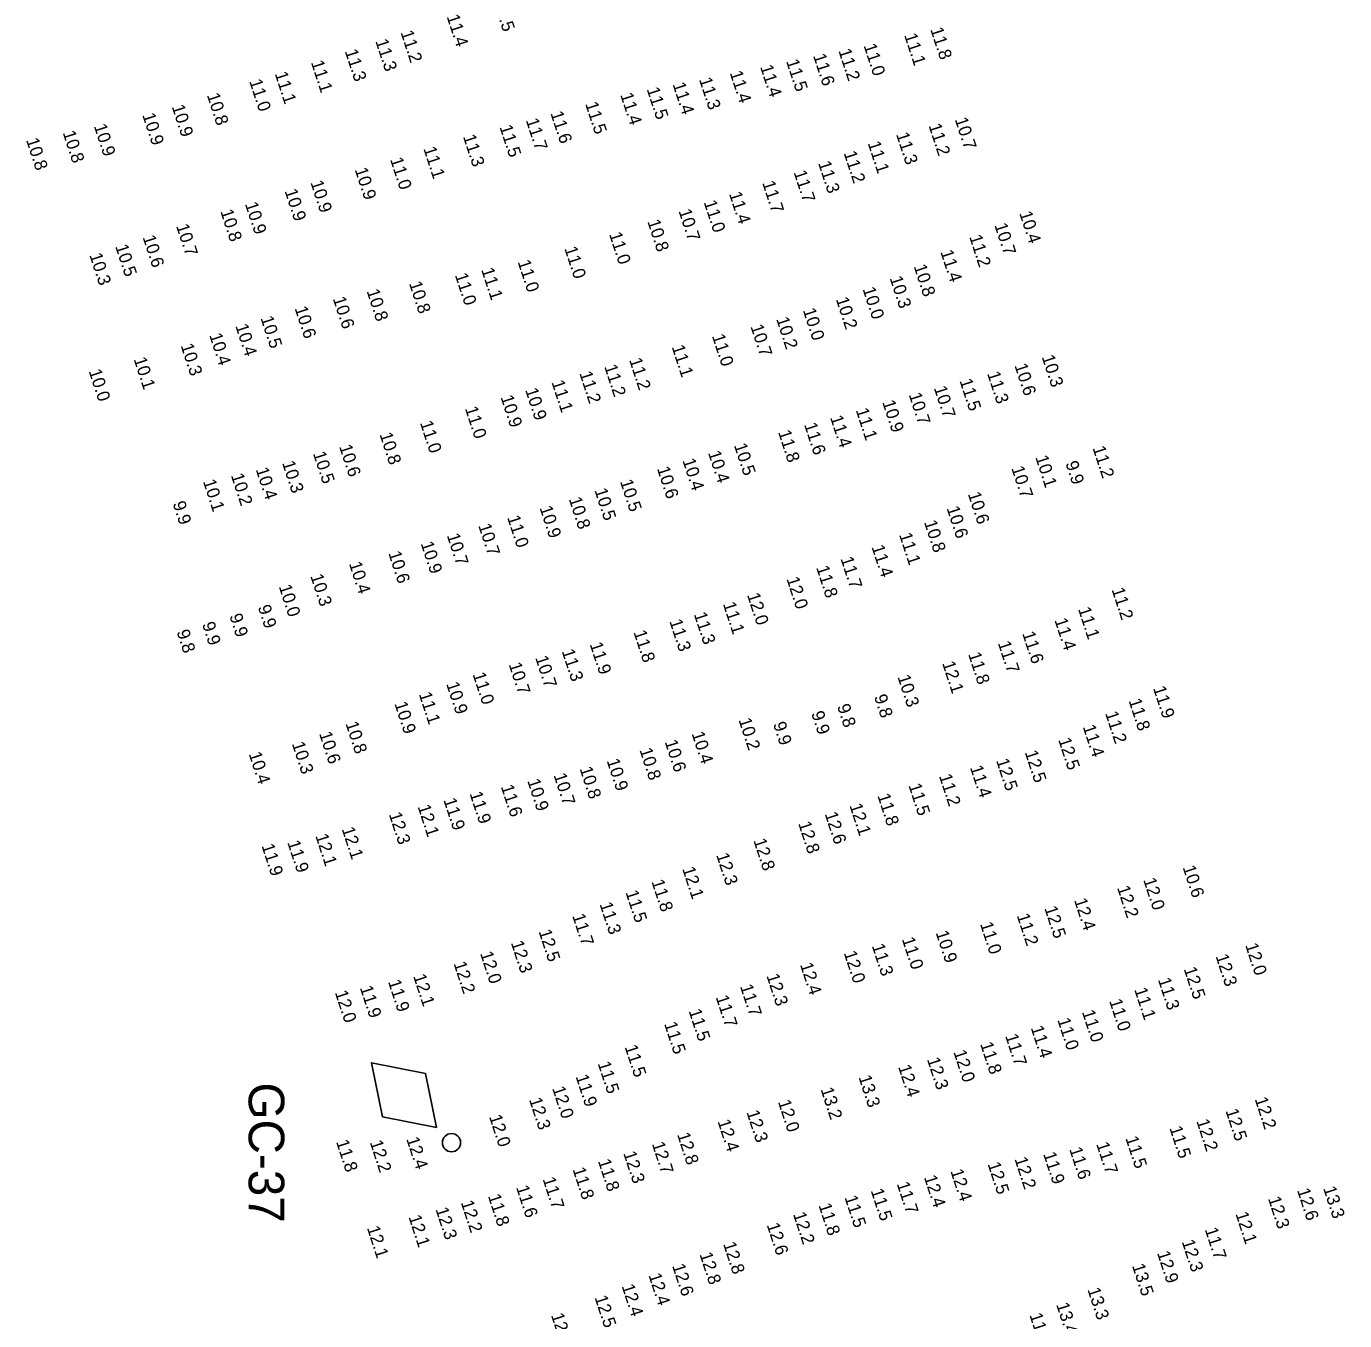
# Model space of a CAD drawing. Extents: x 988130 to 1132882, y 654656 to 841453.
# Drawn here: x 1089508 to 1090026, y 709370 to 709878 of the extents above; entities that cross this region are included whole.
import ezdxf

# ---------------------------------------------------------------- set-up
doc = ezdxf.new("R2010")
doc.units = 0
doc.layers.add('V-CHAN-NAID', color=7, linetype='Continuous')
doc.layers.add('V-TOPO-SOUN', color=7, linetype='Continuous')

msp = doc.modelspace()

# ---------------------------------------------------------------- linework, layer by layer
at = {"layer": 'V-CHAN-NAID'}
msp.add_lwpolyline([(1089669.33, 709445.53), (1089665.09, 709466.74), (1089643.87, 709470.99), (1089648.12, 709449.77)], close=True, dxfattribs=at)
msp.add_circle((1089675.27, 709439.59), 3.6, dxfattribs=at)

# ---------------------------------------------------------------- texts
msp.add_text('GC-37', height=14, rotation=270, dxfattribs=at).set_placement((1089595.56, 709463.26))
at = {"layer": 'V-TOPO-SOUN'}
for s, p in [('11.5 ', (1089691.61, 709888.18)), ('11.4 ', (1089673.31, 709882.19)), ('11.8 ', (1089863.37, 709877.15)), ('11.3 ', (1089645.3, 709872.53)), ('11.2 ', (1089655.21, 709875.94)), ('11.1 ', (1089853.12, 709874.79)), ('11.3 ', (1089633.31, 709868.54)), ('11.6 ', (1089817.31, 709866.8)), ('11.2 ', (1089827.25, 709868.74)), ('11.0 ', (1089837.16, 709870.74)), ('11.1 ', (1089620.01, 709864.15)), ('11.4 ', (1089796.5, 709862.41)), ('11.5 ', (1089806.71, 709864.6)), ('11.0 ', (1089595.75, 709856.76)), ('11.1 ', (1089605.75, 709859.73)), ('11.3 ', (1089772.5, 709857.45)), ('11.4 ', (1089784.56, 709860.06)), ('10.8 ', (1089579.09, 709851.31)), ('11.4 ', (1089741.54, 709851.42)), ('11.5 ', (1089751.92, 709853.62)), ('11.4 ', (1089762.1, 709855.54)), ('10.9 ', (1089565.28, 709846.77)), ('11.5 ', (1089727.76, 709847.85)), ('10.9 ', (1089553.73, 709843.48)), ('11.7 ', (1089704.43, 709841.39)), ('11.6 ', (1089714.1, 709844.17)), ('10.7 ', (1089873, 709841.74)), ('10.8 ', (1089522.45, 709836.52)), ('10.9 ', (1089534.68, 709839.15)), ('11.5 ', (1089694.09, 709838.79)), ('11.3 ', (1089849.94, 709835.87)), ('11.2 ', (1089862.68, 709839.33)), ('10.8 ', (1089508.05, 709833.64)), ('11.3 ', (1089679.73, 709835.03)), ('11.1 ', (1089838.79, 709832.38)), ('11.0 ', (1089651.09, 709826.03)), ('11.1 ', (1089664.17, 709830.28)), ('11.2 ', (1089829.33, 709828.55)), ('10.9 ', (1089637.19, 709822.03)), ('11.7 ', (1089809.65, 709820.97)), ('11.3 ', (1089819.29, 709824.6)), ('10.9 ', (1089619.78, 709816.99)), ('11.7 ', (1089797.32, 709816.81)), ('10.9 ', (1089609.63, 709813.65)), ('11.4 ', (1089784.27, 709812.52)), ('10.8 ', (1089584.39, 709805.62)), ('10.9 ', (1089594.07, 709808.48)), ('10.7 ', (1089764.43, 709805.76)), ('11.0 ', (1089774.34, 709809.21)), ('10.4 ', (1089898.34, 709804.88)), ('10.7 ', (1089567.01, 709799.87)), ('10.8 ', (1089752.18, 709801.63)), ('10.7 ', (1089888.55, 709800.22)), ('10.6 ', (1089553.84, 709795.45)), ('11.0 ', (1089737.15, 709796.66)), ('11.2 ', (1089878.68, 709795.59)), ('10.5 ', (1089543.08, 709791.86)), ('11.0 ', (1089719.58, 709791.03)), ('11.4 ', (1089867.33, 709789.69)), ('10.3 ', (1089532.93, 709788.45)), ('11.0 ', (1089701.22, 709785.74)), ('10.8 ', (1089856.85, 709784)), ('11.0 ', (1089676.56, 709780.57)), ('11.1 ', (1089686.91, 709782.66)), ('10.3 ', (1089847.4, 709779.38)), ('10.8 ', (1089641.86, 709774.3)), ('10.8 ', (1089658.53, 709777.32)), ('10.0 ', (1089836.76, 709775.1)), ('10.6 ', (1089628.6, 709771.33)), ('10.2 ', (1089826.25, 709771.12)), ('10.5 ', (1089600.17, 709763.68)), ('10.6 ', (1089613.58, 709767.52)), ('10.2 ', (1089802.8, 709763.32)), ('10.0 ', (1089813.29, 709766.78)), ('10.4 ', (1089590.28, 709760.59)), ('10.7 ', (1089792.7, 709760.39)), ('10.3 ', (1089568.8, 709752.86)), ('10.4 ', (1089580.03, 709756.96)), ('11.0 ', (1089777.58, 709756.61)), ('11.1 ', (1089761.75, 709752.34)), ('10.3 ', (1089907.16, 709748.41)), ('10.0 ', (1089532.65, 709742.82)), ('10.1 ', (1089550.34, 709747.52)), ('11.2 ', (1089735.24, 709744.64)), ('11.2 ', (1089745.02, 709747.25)), ('10.6 ', (1089896.44, 709745.06)), ('11.1 ', (1089714.51, 709738.48)), ('11.2 ', (1089725.47, 709741.98)), ('11.5 ', (1089874.84, 709739.07)), ('11.3 ', (1089885.71, 709741.9)), ('10.9 ', (1089694.51, 709732.58)), ('10.9 ', (1089704.17, 709735.41)), ('10.7 ', (1089854.89, 709733.59)), ('10.7 ', (1089864.76, 709736.22)), ('11.0 ', (1089680.51, 709728.17)), ('11.1 ', (1089834.07, 709727.52)), ('10.9 ', (1089844.5, 709730.62)), ('11.0 ', (1089662.85, 709722.51)), ('11.6 ', (1089813.78, 709721.79)), ('11.4 ', (1089823.99, 709724.63)), ('10.8 ', (1089646.96, 709717.95)), ('11.8 ', (1089803.57, 709718.86)), ('10.6 ', (1089631.08, 709713.19)), ('10.5 ', (1089786.21, 709713.69)), ('11.2 ', (1089927.13, 709712.63)), ('10.3 ', (1089608.65, 709706.78)), ('10.5 ', (1089620.79, 709710.48)), ('10.4 ', (1089765.98, 709707.74)), ('10.4 ', (1089776.02, 709710.75)), ('10.1 ', (1089904.65, 709708.93)), ('9.9', (1089916.47, 709706.63)), ('10.2 ', (1089588.55, 709701.84)), ('10.4 ', (1089598.29, 709704.2)), ('10.6 ', (1089755.96, 709704.57)), ('10.7 ', (1089895.22, 709704.71)), ('10.1 ', (1089577.57, 709699.51)), ('10.5 ', (1089731.4, 709696.01)), ('10.5 ', (1089741.43, 709699.48)), ('9.9', (1089565.65, 709690.84)), ('10.8 ', (1089721.32, 709692.58)), ('10.6 ', (1089878.13, 709694.57)), ('10.9 ', (1089709.83, 709689.1)), ('10.6 ', (1089869.77, 709688.99)), ('10.7 ', (1089685.76, 709682.11)), ('11.0 ', (1089697.09, 709685.35)), ('10.8 ', (1089860.92, 709683.46)), ('10.9 ', (1089663.11, 709675.1)), ('10.7 ', (1089673.38, 709678.28)), ('11.1 ', (1089851.12, 709678.54)), ('10.6 ', (1089650.39, 709671.29)), ('11.4 ', (1089840.26, 709673.73)), ('10.4 ', (1089634.92, 709667.15)), ('11.8 ', (1089818.53, 709665.61)), ('11.7 ', (1089828.09, 709669.13)), ('10.3 ', (1089619.74, 709662.31)), ('12.0 ', (1089806.84, 709661.2)), ('10.0 ', (1089607.35, 709658.17)), ('12.0 ', (1089791.36, 709654.88)), ('11.2 ', (1089934.63, 709656.97)), ('9.9', (1089599.13, 709650.09)), ('11.1 ', (1089781.88, 709651.32)), ('11.1 ', (1089921.43, 709649.35)), ('9.9', (1089587.94, 709646.66)), ('11.3 ', (1089760.84, 709644.53)), ('11.3 ', (1089770.46, 709647.3)), ('11.4 ', (1089912.15, 709644.99)), ('9.8', (1089567.2, 709640.39)), ('9.9', (1089577.19, 709643.42)), ('11.8 ', (1089746.74, 709640.23)), ('11.6 ', (1089899.49, 709639.74)), ('11.9 ', (1089729.53, 709635.5)), ('11.7 ', (1089889.92, 709635.95)), ('10.7 ', (1089708.11, 709630.19)), ('11.3 ', (1089718.54, 709632.78)), ('11.8 ', (1089878.24, 709631.59)), ('11.0 ', (1089683.54, 709623.68)), ('10.7 ', (1089697.7, 709627.57)), ('12.1 ', (1089868.03, 709628.04)), ('10.9 ', (1089673.15, 709619.89)), ('10.3 ', (1089850.48, 709622.69)), ('11.9 ', (1089950.91, 709618.24)), ('11.1 ', (1089662.38, 709615.92)), ('9.8', (1089841.27, 709614.92)), ('11.8 ', (1089941.28, 709613.36)), ('10.9 ', (1089652.79, 709612.15)), ('9.9', (1089816.57, 709608.36)), ('9.8', (1089826.76, 709611.15)), ('11.2 ', (1089932.09, 709608.36)), ('10.8 ', (1089633.56, 709604.34)), ('10.2 ', (1089788.02, 709605.75)), ('9.9', (1089801.57, 709604.16)), ('11.4 ', (1089923.27, 709603.06)), ('10.6 ', (1089623.2, 709600.36)), ('10.4 ', (1089769.56, 709600.39)), ('12.5 ', (1089913.63, 709597.97)), ('10.4 ', (1089595.53, 709592.42)), ('10.3 ', (1089612.51, 709596.39)), ('10.8 ', (1089749.09, 709593.97)), ('10.6 ', (1089758.98, 709597.17)), ('12.5 ', (1089900.5, 709593.01)), ('10.9 ', (1089736.2, 709589.75)), ('11.4 ', (1089878.97, 709587.09)), ('12.5 ', (1089889.23, 709589.8)), ('10.7 ', (1089715.33, 709584.03)), ('10.8 ', (1089725.56, 709586.61)), ('11.2 ', (1089866.79, 709583.73)), ('11.9 ', (1089682.32, 709576.81)), ('11.6 ', (1089694.61, 709579.53)), ('10.9 ', (1089705, 709581.82)), ('11.5 ', (1089854.78, 709580.03)), ('12.1 ', (1089661.91, 709571.7)), ('11.9 ', (1089672.06, 709574.28)), ('12.1 ', (1089831.59, 709572.14)), ('11.8 ', (1089842.57, 709576.01)), ('12.3 ', (1089650.6, 709568.69)), ('12.6 ', (1089821.88, 709568.82)), ('12.1 ', (1089632.09, 709562.9)), ('12.8 ', (1089811.45, 709565.09)), ('11.9 ', (1089600.56, 709556.31)), ('11.9 ', (1089610.7, 709557.62)), ('12.1 ', (1089621.73, 709560.21)), ('12.8 ', (1089793.86, 709558.39)), ('12.3 ', (1089779.23, 709552.67)), ('12.1 ', (1089765.89, 709547.26)), ('10.6 ', (1089962.53, 709547.81)), ('11.8 ', (1089753.78, 709542.26)), ('12.0 ', (1089947.04, 709542.91)), ('11.5 ', (1089743.58, 709538.03)), ('12.2 ', (1089936.76, 709539.83)), ('11.3 ', (1089733.41, 709533.34)), ('12.5 ', (1089908.19, 709531.8)), ('12.4 ', (1089919.87, 709534.9)), ('11.7 ', (1089722.66, 709528.82)), ('11.0 ', (1089882.91, 709525.57)), ('11.2 ', (1089897.34, 709528.89)), ('12.5 ', (1089709.45, 709522.63)), ('10.9 ', (1089865.48, 709522.16)), ('12.3 ', (1089698.56, 709518.19)), ('11.3 ', (1089840.37, 709517.01)), ('11.0 ', (1089852.2, 709519.59)), ('12.0 ', (1089987.11, 709517.25)), ('12.2 ', (1089676.03, 709510.02)), ('12.0 ', (1089686.47, 709513.98)), ('12.4 ', (1089812.18, 709509.57)), ('12.0 ', (1089829.37, 709514.2)), ('12.3 ', (1089975.46, 709512.91)), ('12.1 ', (1089660.16, 709505.09)), ('12.3 ', (1089798.97, 709505.23)), ('12.5 ', (1089962.96, 709507.91)), ('11.9 ', (1089639.22, 709500.53)), ('11.9 ', (1089650.28, 709502.9)), ('11.7 ', (1089788.6, 709501.05)), ('11.1 ', (1089943.52, 709499.78)), ('11.3 ', (1089952.83, 709503.67)), ('12.0 ', (1089629.38, 709498.66)), ('11.7 ', (1089779.06, 709496.78)), ('11.0 ', (1089933.66, 709495.33)), ('11.5 ', (1089768.4, 709491.4)), ('11.0 ', (1089922.97, 709490.99)), ('11.5 ', (1089758.79, 709486.32)), ('11.4 ', (1089902.83, 709484.79)), ('11.0 ', (1089913.3, 709487.88)), ('11.8 ', (1089882.96, 709478.4)), ('11.7 ', (1089892.79, 709481.58)), ('11.5 ', (1089743.26, 709477.27)), ('12.0 ', (1089872.46, 709475.26)), ('11.5 ', (1089732.67, 709470.77)), ('12.4 ', (1089850.72, 709469.45)), ('12.3 ', (1089862.07, 709472.35)), ('11.9 ', (1089723.99, 709465.62)), ('13.3 ', (1089835.17, 709465.35)), ('12.0 ', (1089714.79, 709460.99)), ('13.2 ', (1089820.27, 709460.56)), ('12.3 ', (1089705.7, 709456.55)), ('12.0 ', (1089803.51, 709455.68)), ('12.2 ', (1089990.85, 709456.74)), ('12.0 ', (1089689.99, 709449.83)), ('12.4 ', (1089779.77, 709447.97)), ('12.3 ', (1089791.12, 709451.61)), ('12.2 ', (1089967.92, 709448.1)), ('12.5 ', (1089979.36, 709452.18)), ('12.8 ', (1089763.87, 709442.83)), ('11.5 ', (1089957.33, 709445.35)), ('11.8 ', (1089629.86, 709439.98)), ('12.2 ', (1089643.13, 709439.8)), ('12.4 ', (1089657.47, 709441.07)), ('12.7 ', (1089753.96, 709439.16)), ('11.6 ', (1089917.98, 709437.07)), ('11.7 ', (1089928.58, 709439.07)), ('11.5 ', (1089940.04, 709441.38)), ('11.8 ', (1089732.78, 709432.39)), ('12.3 ', (1089742.73, 709435.47)), ('12.2 ', (1089896.45, 709433.2)), ('11.9 ', (1089907.72, 709435.19)), ('11.8 ', (1089722.8, 709429.15)), ('12.4 ', (1089871.27, 709428.45)), ('12.5 ', (1089885.89, 709431.22)), ('11.6 ', (1089700.6, 709422.04)), ('11.7 ', (1089711.03, 709425.31)), ('11.7 ', (1089850.18, 709423.45)), ('12.4 ', (1089860.87, 709426.05)), ('13.3 ', (1090017.75, 709421.7)), ('12.2 ', (1089678.88, 709416.15)), ('11.8 ', (1089689.54, 709418.64)), ('11.5 ', (1089829.65, 709418.12)), ('11.5 ', (1089839.96, 709420.8)), ('12.3 ', (1089996.07, 709417.68)), ('12.6 ', (1090007.5, 709420.92)), ('12.3 ', (1089668.94, 709413.42)), ('12.2 ', (1089809.44, 709411.54)), ('11.8 ', (1089819.43, 709415.03)), ('12.1 ', (1089983.28, 709411.66)), ('12.1 ', (1089641.99, 709406.1)), ('12.1 ', (1089658.32, 709410.42)), ('12.6 ', (1089799.09, 709407.32)), ('12.3 ', (1089962.17, 709400.73)), ('11.7 ', (1089971.25, 709405.5)), ('12.8 ', (1089772.68, 709395.76)), ('12.8 ', (1089781.96, 709399.84)), ('12.9 ', (1089952.47, 709396.27)), ('12.6 ', (1089761.93, 709391.23)), ('13.5 ', (1089942.64, 709391.27)), ('12.4 ', (1089752.61, 709387.54)), ('12.4 ', (1089742.09, 709383.23)), ('13.3 ', (1089925.12, 709381.9)), ('12.5 ', (1089731.44, 709378.81)), ('13.4 ', (1089912.83, 709375.99)), ('12.4 ', (1089714.33, 709371.87)), ('11.9 ', (1089902.33, 709371.91))]:
    msp.add_text(s, height=5, rotation=288, dxfattribs=at).set_placement(p)

doc.saveas('drawing.dxf')
